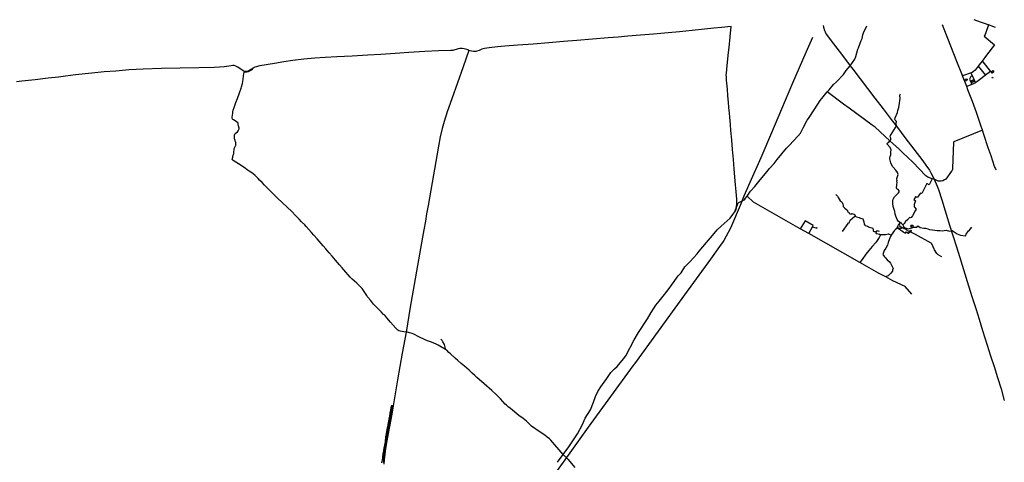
# Model space of a CAD drawing. Header units: millimetres. Extents: x 664923 to 767831, y 3118803 to 3207600.
# Tile 422 of 422: x 733298 to 766618, y 3192631 to 3207600. Entities that reach past the tile are written whole.
import ezdxf

# ---------------------------------------------------------------- set-up
doc = ezdxf.new("R2010")
doc.units = ezdxf.units.MM
for name, color, linetype in [('buildings', 5, 'Continuous'), ('railways', 4, 'Continuous'), ('roads_2', 2, 'Continuous'), ('roads_3', 3, 'Continuous'), ('water', 7, 'Continuous')]:
    doc.layers.add(name, color=color, linetype=linetype)

msp = doc.modelspace()

# ---------------------------------------------------------------- linework, layer by layer
at = {"layer": 'buildings'}
for points in [[(766208.48, 3205791.85), (766174.68, 3205835.2), (766232.3, 3205879.51), (766242.08, 3205873.59), (766268.78, 3205836.61), (766208.48, 3205791.85)], [(766220.59, 3205626.74), (766205.67, 3205644.11), (766220.64, 3205655.17), (766235.09, 3205637.56), (766220.59, 3205626.74)]]:
    msp.add_lwpolyline(points, close=True, dxfattribs=at)
at = {"layer": 'railways'}
for points in [[(760492.52, 3207400.61), (760503.91, 3207344.06), (760534.86, 3207237.7), (760557.12, 3207185.76), (760594.87, 3207109.26), (760632.2, 3207051.11), (760758.94, 3206885.73), (761028.35, 3206530.84), (761209.08, 3206297.15), (761401.13, 3206044.7), (761489.81, 3205928.97), (761737.02, 3205605.46), (761993.73, 3205270.37), (762241.02, 3204944.68), (762519.92, 3204581.67), (762790.3, 3204227.64), (762999.88, 3203957.9), (763256.32, 3203618.84), (763561.09, 3203223.17), (763863.24, 3202827), (763967.13, 3202684.67), (764081.5, 3202507.16), (764132.27, 3202420), (764213, 3202272.32), (764281.86, 3202124.37), (764345.63, 3201968.88), (764391.38, 3201851.87), (764499.87, 3201508.94), (764649.36, 3201027.03), (764776.96, 3200618.48), (764886.02, 3200271.15), (764985.53, 3199956.84), (765112.17, 3199552.61), (765236.09, 3199152.25), (765411.47, 3198597.79), (765532.97, 3198207.83), (765651.95, 3197832.24), (765766.23, 3197469.65), (765885.34, 3197088.79), (766041.91, 3196590.23), (766153.41, 3196234.97), (766270.47, 3195867.58), (766385.86, 3195496.64), (766506.8, 3195114.45), (766617.98, 3194716.7)], [(760122.8, 3206997.48), (759904.72, 3206496.15), (759454.39, 3205450.63), (759079.69, 3204575.03), (758739.16, 3203779.29), (758373.83, 3202928.8), (758011.55, 3202090), (757806.41, 3201637.14), (757710.37, 3201400.01), (757349.02, 3200551.16), (757129.59, 3200136.27)], [(757102.88, 3200094), (756985.17, 3199925.54), (756674.7, 3199496.95), (755703.96, 3198165.27), (754104.62, 3195963.21), (754050.76, 3195889.07)], [(757129.59, 3200136.27), (757102.88, 3200094)], [(754050.76, 3195889.07), (752537.41, 3193815.5), (751751.2, 3192714.42), (750986.99, 3191666.85)]]:
    msp.add_lwpolyline(points, dxfattribs=at)
at = {"layer": 'roads_2'}
for points in [[(766354.24, 3202521.34), (766321.89, 3202567.55), (766305.24, 3202599.38), (766290.37, 3202637.53), (766169.11, 3202996.71), (766075.44, 3203270.73), (765924.12, 3203722.15), (765876.64, 3203865.02), (765823.36, 3204025.31), (765672.32, 3204464.3), (765541.68, 3204831.27), (765386.74, 3205231.24), (765345.41, 3205335.92), (765203.22, 3205696.21), (765197.84, 3205709.83), (765010.05, 3206187.36), (764807.42, 3206705.05), (764584.53, 3207278.28), (764523.29, 3207430.95)], [(766320.66, 3207332.61), (766084.52, 3207422.38), (766040.49, 3207439.12), (766020.06, 3207446.13), (765810.6, 3207520.8), (765592.79, 3207599.77)], [(757371.21, 3207373.86), (757052.52, 3207335.4), (756784.69, 3207308.46), (756470.65, 3207276.36), (756055.5, 3207237.54), (755623.15, 3207193.11), (755244.83, 3207157), (754745.44, 3207113.74), (754304.63, 3207077.4), (753879.23, 3207041.43), (753545.93, 3207013.11), (753215.52, 3206988.99), (752678.9, 3206943.5), (752152.44, 3206898.63), (751696.98, 3206859.84), (751201.7, 3206817.94), (750674.02, 3206776.48), (750154.98, 3206735.61), (749716.67, 3206705.12), (749471.98, 3206687.09), (749185.11, 3206651.67), (749026.08, 3206624.26), (748932.85, 3206600.15), (748844.49, 3206560.42), (748769.41, 3206532.58), (748733.06, 3206525.05), (748693.18, 3206523.43), (748653.62, 3206525.21), (748587.16, 3206534.26), (748537.52, 3206549.29), (748497.97, 3206561.91), (748491.74, 3206564.11)], [(757494.24, 3201101.16), (757520.02, 3201164.23), (757544.71, 3201230.94), (757559.29, 3201294.55), (757567.47, 3201354.42), (757569.36, 3201428.67), (757562.05, 3201528.96), (757541.22, 3201780.39), (757511.47, 3202135.59), (757478.85, 3202551.79), (757449.99, 3202874.13), (757422.69, 3203210.67), (757394.62, 3203536.6), (757366.21, 3203852.68), (757349.03, 3204052.29), (757327.22, 3204307.88), (757317.25, 3204440.2), (757299.97, 3204633.1), (757285.4, 3204808.99), (757266.01, 3205026.11), (757247.2, 3205255.53), (757229.48, 3205455.88), (757219.77, 3205565.47), (757215.42, 3205609.03), (757211.2, 3205670.43), (757209.8, 3205721.03), (757215.73, 3205788.91), (757242.3, 3206053.02), (757286.09, 3206493.04), (757303.08, 3206662.37), (757337.23, 3207024.13), (757371.21, 3207373.86)], [(757792.45, 3201491.02), (757823.23, 3201508.66), (757864.06, 3201563.72), (757914.42, 3201635.9), (758034.02, 3201796.5), (758178.56, 3201962.21), (758352.06, 3202181.06), (758537.24, 3202401.01), (758674.33, 3202562.39), (758832.87, 3202737.58), (758934.58, 3202870.67), (759252.81, 3203252.17), (759346.79, 3203359.57), (759635.94, 3203661.08), (759720.14, 3203763.13), (759813.25, 3203941.85), (759948.18, 3204197.32), (759994.44, 3204262.51), (760203.23, 3204583.78), (760384.5, 3204862.78), (760488.79, 3204990.93), (760621.81, 3205155.8), (760688.67, 3205223.7), (760835.27, 3205406.11), (760939.42, 3205502.6), (761170.78, 3205749.41), (761268.3, 3205879.9), (761401.13, 3206044.7), (761476.44, 3206153.67), (761555.6, 3206265.07), (761597.32, 3206360.48), (761662.17, 3206601.84), (761679.5, 3206649.71), (761776.93, 3206894.3), (761802.99, 3206963.2), (761825.26, 3207088.64), (761850.52, 3207155.85), (761962.37, 3207391.6)], [(748426.8, 3206587.06), (748339.43, 3206617.92), (748266.96, 3206629.75), (748196.72, 3206627.71), (748140.73, 3206619.89), (747952.73, 3206561.87), (747881.72, 3206555.11), (747472.36, 3206543.68), (747005.94, 3206524.32), (746463.8, 3206490.23), (746003.69, 3206457.55), (745518.34, 3206425.48), (745080.39, 3206395.18), (744551.76, 3206362.98), (744034.94, 3206341.53), (743637.72, 3206326.02), (743287.37, 3206301.38), (742914.37, 3206262.05), (742544.14, 3206216.05), (742232.96, 3206172.8), (741916.71, 3206119.34), (741421.12, 3206036.66), (741298.59, 3206009.38), (741258.68, 3205992.07), (741192.4, 3205956.97), (741182.61, 3205950.74), (741048.5, 3205865.49), (740994, 3205848.99), (740955.69, 3205848.18), (740909.81, 3205852.53), (740864.47, 3205869.06), (740815.64, 3205900.08), (740789.81, 3205916.64)], [(748497.97, 3206561.91), (748302.04, 3206006.93), (747920.06, 3204919.73), (747767.18, 3204488), (747657.31, 3204157.68), (747589.29, 3203920.84), (747527.51, 3203640.47), (747465.28, 3203319.1), (747163.55, 3201573.93), (747120.86, 3201320.93), (747069.11, 3201035.83), (747026.09, 3200782.47), (746974.46, 3200490.78), (746933.46, 3200247.85), (746763.54, 3199288.56), (746650.68, 3198644.76), (746515.91, 3197880.86), (746372.08, 3197034.55), (746243.65, 3196326.39), (746088.33, 3195424.28), (745935.64, 3194541.08), (745909.85, 3194397), (745887.41, 3194256.61), (745854.52, 3194076.05), (745823.18, 3193898.51), (745794.18, 3193734.09), (745704.24, 3193237.05), (745665.42, 3193005.44), (745654.86, 3192909.15), (745627.55, 3192709.76), (745620.65, 3192570.41)], [(748491.74, 3206564.11), (748426.8, 3206587.06)], [(740674.54, 3205990.56), (740607.04, 3206031.48), (740558.56, 3206046.2), (740513.68, 3206049.76), (740453.17, 3206044.75), (740212.23, 3206009.01), (740061.71, 3205992), (739879.22, 3205987.46), (739358.83, 3205974.76), (738724.34, 3205957.48), (738101.68, 3205946.27), (737474.15, 3205925.33), (737006.56, 3205900.15), (736551.9, 3205863.04), (736160.96, 3205831.88), (735733.46, 3205789.47), (735187.85, 3205733.31), (734846.69, 3205687.24), (734615.98, 3205657.71), (734258.63, 3205618.05), (733824.51, 3205568.01), (733368.9, 3205520.89), (733192.67, 3205502.67)], [(740495.51, 3202861.42), (740491.57, 3202877.06), (740510.35, 3202955.89), (740515.24, 3202986.18), (740541.59, 3203075.32), (740545.74, 3203106.47), (740553.23, 3203217.7), (740557.26, 3203245.26), (740598.72, 3203329.73), (740607.31, 3203349.42), (740612.28, 3203379.99), (740611.76, 3203452.63), (740606.51, 3203474.23), (740576.42, 3203545.06), (740567.71, 3203569.17), (740564.28, 3203599.55), (740570.64, 3203697.23), (740577.57, 3203729.62), (740592.7, 3203752.64), (740666.13, 3203810.1), (740690.19, 3203836.87), (740703.28, 3203861.63), (740723.07, 3203910.43), (740721.31, 3203927.3), (740698.93, 3204012.64), (740695.4, 3204037.65), (740695.17, 3204087.01), (740690.58, 3204105.62), (740679.18, 3204115.34), (740588.19, 3204179.53), (740536.35, 3204211.01), (740512.49, 3204222.66), (740499.99, 3204236.74), (740485.91, 3204278.64), (740486.03, 3204301.93), (740508.84, 3204435.78), (740512.66, 3204483.23), (740525.83, 3204542.62), (740551.64, 3204628.36), (740613.22, 3204794.06), (740666.94, 3204932.92), (740738.51, 3205127.29), (740796.03, 3205285.33), (740808.78, 3205326.21), (740832.28, 3205446.32), (740857.15, 3205577.61), (740869.56, 3205711.02), (740878.57, 3205758.78), (740893.29, 3205829.94), (740900.18, 3205835.26), (740912.75, 3205836.52), (740989.25, 3205833.34), (741036.37, 3205846.87), (741145.3, 3205908.85), (741177.22, 3205932.41), (741187.16, 3205945.16), (741182.61, 3205950.74)], [(740789.81, 3205916.64), (740674.54, 3205990.56)], [(765876.64, 3203865.02), (764906.93, 3203469.31), (764896.71, 3203458.66), (764869.12, 3202562.33), (764863.56, 3202530.95), (764851.62, 3202503.6), (764827.18, 3202473.87), (764642.71, 3202209.25), (764595.19, 3202181.08), (764537.16, 3202154.74), (764480.99, 3202138.87), (764428.71, 3202135.6), (764376.3, 3202138.56), (764314.89, 3202168.41), (764266.23, 3202190.21), (764179.66, 3202221.56), (764031.88, 3202274.42), (763957.49, 3202322.71), (763519.86, 3202781.41), (763182.96, 3203100.05), (763054.3, 3203222.38), (762743.83, 3203507.87), (762249.3, 3203962.64), (762149.39, 3204029.1), (761365.92, 3204604.9), (761177.91, 3204738.35), (760621.81, 3205155.8)], [(763185.98, 3200662.44), (763138.81, 3200710.32), (763096.18, 3200743.72), (763042.04, 3200775.83), (762996.59, 3200840.42), (762945.85, 3200953.85), (762929.33, 3201023.99), (762913.71, 3201112.18), (762856.4, 3201283.79), (762843.86, 3201385.9), (762844.45, 3201486.64), (762854.27, 3201526.76), (762906.46, 3201614.08), (762956.55, 3201667.31), (763032.66, 3201739.14), (763063.17, 3201778.38), (763054.99, 3201815.69), (763030.05, 3201853.67), (762983.27, 3201884.89), (762974.17, 3201905.2), (762975.86, 3202026.38), (762989.07, 3202090.21), (762985.46, 3202145.02), (762990.52, 3202164.2), (762978.1, 3202203.49), (762978.52, 3202231.63), (763022.29, 3202366.68), (763019.69, 3202400.26), (763001.04, 3202437.32), (762943.93, 3202508.93), (762853.66, 3202611.02), (762833.28, 3202632.43), (762780.89, 3202761.12), (762745.67, 3202893.95), (762747.68, 3202932.21), (762757.12, 3202977.21), (762776.98, 3203024.54), (762778.87, 3203125.6), (762785.83, 3203198.97), (762759.87, 3203281.7), (762649.44, 3203395.83), (762650.02, 3203416.68), (762664.22, 3203436.79), (762721.89, 3203466.95), (762743.83, 3203507.87), (762772.59, 3203538.92), (762773.5, 3203591.02), (762760.2, 3203634.77), (762770.7, 3203679.78), (762935.93, 3203950.88), (762973.03, 3204022.55), (762945.96, 3204073.27), (762965.06, 3204142.13), (762964.96, 3204158.06), (762941.14, 3204192.93), (762919.03, 3204198.67), (762911.16, 3204222.43), (762929.59, 3204286.39), (763006.28, 3204457.88), (763017.91, 3204532.81), (763044.88, 3204635.48), (763069.02, 3204782.12), (763082.66, 3204872), (763092.77, 3204921.9), (763084.77, 3205043.55), (763103.48, 3205095)], [(746297.47, 3197047.64), (746237.78, 3197058.12), (746168.04, 3197070.38), (746131.56, 3197081.76), (746099.35, 3197099.19), (746067.57, 3197124.81), (746023.93, 3197171.89), (745847.82, 3197375.68), (745718.8, 3197520.92), (745649.55, 3197604.7), (745631.09, 3197616.46), (745610.89, 3197633.95), (745532.24, 3197717.14), (745457.94, 3197784.67), (745370.27, 3197877.62), (745276.13, 3197983.38), (745166.82, 3198115.9), (745076.61, 3198215.76), (745061.68, 3198240.14), (745047.76, 3198273.3), (744978.22, 3198371.21), (744884.07, 3198506.25), (744834.62, 3198563.16), (744802.13, 3198594.13), (744703.89, 3198686.65), (744551.09, 3198821.63), (744475.84, 3198895.73), (744412.64, 3198969.27), (744330.56, 3199064.32), (744262.95, 3199137.38), (744205.7, 3199203.68), (744118.64, 3199306.6), (743983.74, 3199467.44), (743867.3, 3199606.37), (743771.05, 3199718.85), (743655.66, 3199855.81), (743568.87, 3199956.34), (743498.74, 3200036.1), (743365.99, 3200189.82), (743250.25, 3200315.44), (743169.89, 3200405.73), (742996.05, 3200601.01), (742942.59, 3200658.82), (742838.81, 3200768.55), (742751.86, 3200858.12), (742647.44, 3200969.81), (742492.38, 3201119.68), (742358.41, 3201247.09), (742166.87, 3201428.44), (742032.1, 3201556.63), (741886.71, 3201694.55), (741781.11, 3201796.46), (741730.52, 3201851.95), (741645.33, 3201934.78), (741583.22, 3202004.96), (741500.03, 3202097.59), (741418.6, 3202173.14), (741363.88, 3202224.94), (741250.08, 3202337.05), (741200.19, 3202387.56), (741154.35, 3202417.07), (741064.52, 3202473.33), (740999.59, 3202525.53), (740934.65, 3202568.76), (740789.27, 3202669.66), (740701.45, 3202725.75), (740526.53, 3202841.76), (740495.51, 3202861.42)], [(764179.66, 3202221.56), (764079.53, 3202019.28), (763994.94, 3202055.88), (763821.52, 3201718.61), (763783.11, 3201738.25), (763670.61, 3201587.04), (763626.04, 3201613.1), (763613.16, 3201615.63), (763598.35, 3201587.47), (763563.95, 3201535.64), (763559.04, 3201520.96), (763612.23, 3201472.89), (763591.86, 3201413.36), (763565.75, 3201353.09), (763564.34, 3201288.78), (763580.8, 3201255.82), (763634.32, 3201193.19), (763602.33, 3201138.61), (763508.75, 3200971.89), (763468.99, 3200913.38), (763445.41, 3200902.74), (763420.18, 3200907.36), (763396.97, 3200903.41), (763383.29, 3200872.15), (763346.39, 3200836.93), (763275.38, 3200771.45), (763227.97, 3200692.24), (763211.36, 3200685.62), (763185.98, 3200662.44), (763190.81, 3200634.42), (763208.27, 3200603.56), (763243.56, 3200571.04), (763317.72, 3200533.14), (763358.61, 3200530.95), (763395.77, 3200542.94), (763447, 3200546.2), (763564.53, 3200581.16), (763661.08, 3200582.65), (763696.81, 3200623.05), (763775.36, 3200576.92), (763895.35, 3200549.45), (763949.77, 3200550.7), (764027.72, 3200530.6), (764087.06, 3200499.67), (764189.77, 3200495.76), (764264.48, 3200479.76), (764343.3, 3200466.97), (764434.39, 3200468.03), (764519.35, 3200461.63), (764649.67, 3200486.5), (764766.7, 3200451.67), (764850.92, 3200465.79), (764957.25, 3200407.08), (765022.33, 3200354.41), (765136.46, 3200309.1), (765300.03, 3200288.59), (765314.77, 3200296.53), (765325.95, 3200345.44), (765402.83, 3200462.83), (765435.87, 3200483.39), (765514.2, 3200583.12)], [(757494.24, 3201101.16), (757538.26, 3201178.47), (757556.32, 3201232.44), (757571.46, 3201277.83), (757585.38, 3201326.35), (757602.49, 3201379.58), (757634.22, 3201418.72), (757658.04, 3201434.07), (757684.59, 3201445.41)], [(757684.59, 3201445.41), (757792.45, 3201491.02)], [(763483.67, 3198314.25), (763264.19, 3198576.14), (762843.63, 3198773.53), (762608.38, 3198899.71), (762362.21, 3199031.75), (761733.5, 3199387.5), (760006.33, 3200365.03), (759713.75, 3200530.67), (758127.01, 3201429.05), (757914.42, 3201635.9)], [(751492.95, 3192630.96), (751690.72, 3192898.55), (751875.63, 3193148.75), (752169.31, 3193594.55), (752340.89, 3193912.61), (752439.49, 3194118.2), (752617.65, 3194403.05), (752714.15, 3194666.11), (752783.84, 3194851.88), (752865.63, 3195020.41), (752969.4, 3195180.23), (753162.59, 3195465.41), (753304.05, 3195664.41), (753425.38, 3195787.1), (753517.3, 3195874.99), (753734.66, 3196127.34), (753805.14, 3196237.25), (754094.16, 3196773.76), (754239.45, 3197025.35), (754539.28, 3197487.9), (754672.81, 3197701.71), (754830.78, 3197946.91), (754934.99, 3198084.22), (755114.43, 3198304.89), (755281.64, 3198510.28), (755358.87, 3198617), (755444.08, 3198741.4), (755545.57, 3198887.82), (755583.92, 3198933.68), (755678.87, 3199034.13), (755811.55, 3199247.08), (755877.17, 3199310.21), (755973.83, 3199409.02), (756223.25, 3199682.9), (756296.8, 3199766.21), (756545.54, 3200070.07), (756738.82, 3200306.04), (756898.84, 3200492.92), (757040.1, 3200619.4), (757335.57, 3200891.8), (757430.98, 3201008.1), (757494.24, 3201101.16)], [(760006.33, 3200365.03), (760125.85, 3200593.01), (760152.16, 3200643.19), (759877.8, 3200794.92), (759713.75, 3200530.67)], [(763096.18, 3200743.72), (763044.13, 3200684.21), (763036.86, 3200671.52), (763010.9, 3200626.15), (762981.35, 3200544.22), (762979.32, 3200542.01), (762940.48, 3200499.55), (762893.26, 3200457.85), (762840.33, 3200391.01), (762791.78, 3200315.94), (762733.86, 3200192.74), (762692.69, 3200068.88), (762664.47, 3199974.47), (762610.1, 3199878.44), (762549.25, 3199791.63), (762511.51, 3199655.34), (762561.38, 3199580.42), (762599.99, 3199540.67), (762658.96, 3199479.5), (762717.81, 3199424.58), (762769.33, 3199369.5), (762859.47, 3199181.93), (762839.77, 3199127.31), (762837.43, 3199091.84), (762783.28, 3199032.26), (762683.89, 3198936.23), (762623.53, 3198919.23), (762608.38, 3198899.71)], [(762788.95, 3200309.06), (762734.45, 3200339.33), (762712.58, 3200345.4), (762686.36, 3200346.88), (762602.09, 3200323.08), (762560.19, 3200324.22), (762433.38, 3200328.62), (762381.21, 3200228.48), (762339.6, 3200170.24), (762289.9, 3200099.31), (762262.56, 3200058.06), (762150.29, 3199929.46), (762035.01, 3199795.58), (761932.15, 3199667.2), (761809.43, 3199491.47), (761733.5, 3199387.5)], [(746367.1, 3197035.42), (746297.47, 3197047.64)], [(751690.72, 3192898.55), (751275.98, 3193375.9), (751228.37, 3193421.28), (751151.66, 3193485.37), (751064.63, 3193544.48), (750873.61, 3193671.06), (750623.38, 3193850.14), (750553.06, 3193916.37), (750450.32, 3194017.76), (750330.45, 3194114.79), (750191.62, 3194218.59), (749903.39, 3194451.85), (749826.4, 3194511.96), (749772.5, 3194559), (749728.77, 3194599.9), (749566.42, 3194772.92), (749418.48, 3194928.33), (749277.17, 3195055.18), (749012.69, 3195283.55), (748763.37, 3195499.36), (748695.77, 3195561.3), (748613.02, 3195642.91), (748510.74, 3195750.32), (748424.66, 3195815.81), (748345.75, 3195877.21), (748242.39, 3195969.38), (748129.2, 3196070.91), (748039.07, 3196153.49), (747876.5, 3196300.44), (747820.59, 3196346.01), (747747.4, 3196417.98), (747709.66, 3196448.15), (747458.99, 3196596.33), (747387.46, 3196629.64), (747231.76, 3196693.64), (747097.77, 3196735.86), (747022.79, 3196769.4), (746810.44, 3196875.01), (746632.37, 3196965.86), (746578.95, 3196987.82), (746490.95, 3197011.86), (746417.55, 3197027.49), (746372.08, 3197034.55), (746367.1, 3197035.42)]]:
    msp.add_lwpolyline(points, dxfattribs=at)
at = {"layer": 'roads_3'}
for points in [[(766084.52, 3207422.38), (765965.33, 3207095.62), (765932.13, 3207037.59), (766287.32, 3206748.01)], [(766020.06, 3207446.13)], [(766287.32, 3206748.01), (766014.95, 3206397.08), (765863.6, 3206197.84), (765767.96, 3206079), (765728.41, 3206023.95), (765628.79, 3205895.66), (765574.48, 3205845.47), (765526.98, 3205817.3), (765203.22, 3205696.21)], [(765863.6, 3206197.84), (765894.36, 3206179.8), (766149.9, 3205853.54)], [(766149.9, 3205853.54), (765979.83, 3205719.91), (765975.13, 3205716.21), (765777.64, 3205565.88), (765691.26, 3205499.33), (765649.98, 3205473.39), (765640.66, 3205467.37), (765596.35, 3205438.83), (765345.41, 3205335.92)], [(765483.98, 3205799.11), (765576.72, 3205612.25), (765616.19, 3205522.81), (765640.66, 3205467.37)], [(765728.41, 3206023.95), (765979.83, 3205719.91)], [(765529.85, 3205703.56), (765484.86, 3205680.13), (765437.76, 3205589.5), (765463.63, 3205533.87), (765471.25, 3205515.56), (765516.65, 3205406.56)], [(765595.69, 3205568.02), (765555.19, 3205550.95), (765506.69, 3205530.51), (765471.25, 3205515.56)], [(765506.69, 3205530.51), (765525.71, 3205486.64), (765616.19, 3205522.81)], [(765555.19, 3205550.95), (765574.07, 3205505.74)], [(760915.93, 3201683.82), (760974.79, 3201626.82), (760991.48, 3201583.44), (761059.81, 3201478.75), (761095.96, 3201454.56), (761127.19, 3201415.7), (761151.48, 3201359.99), (761159.87, 3201313.31), (761166.86, 3201282.23), (761197.86, 3201253.76), (761221.62, 3201222.01), (761285.51, 3201174.5), (761313.41, 3201144.92), (761314, 3201118.89), (761327.97, 3201102.53), (761344.05, 3201086.24), (761371.8, 3201062.91), (761372.32, 3201040), (761402.93, 3201029.23), (761439.7, 3201023.82), (761454.71, 3201040.51), (761524.51, 3201021.57), (761538.34, 3201011.47), (761559.95, 3201016.85), (761568.38, 3200979.85), (761559.41, 3200959.86), (761556.08, 3200956.35)], [(761147.11, 3200442.19), (761332.7, 3200708.89), (761342.55, 3200736.2), (761366.81, 3200728.42), (761397.11, 3200823.89), (761556.08, 3200956.35), (761620.77, 3200932.08), (761708.22, 3200908.02), (761714.68, 3200899.84), (761832.77, 3200863.97), (761865.5, 3200759.5), (761880.79, 3200685.89), (761901.45, 3200651.98), (761912.12, 3200642.85), (761992.35, 3200614.46), (762023.17, 3200594.33), (762049.57, 3200584.51), (762138.84, 3200561.22), (762162.21, 3200557.9), (762170.96, 3200541.43), (762177.87, 3200513.46), (762185.48, 3200455.3), (762189.88, 3200446.02), (762218.09, 3200436.97), (762249.47, 3200438.73), (762286.69, 3200425.3)], [(760125.85, 3200593.01), (760274.78, 3200545.21), (760286.97, 3200580.88)], [(762398.43, 3200438.25), (762363.61, 3200449.96), (762306.74, 3200464.3), (762286.69, 3200425.3), (762270.95, 3200380.15), (762280.61, 3200369.95), (762302.69, 3200366.28), (762397.49, 3200341.35), (762433.38, 3200328.62)], [(763010.99, 3200541.46), (762999.6, 3200536), (762979.32, 3200542.01)], [(763260.58, 3200376.59), (763217.53, 3200404.78), (763211.61, 3200411.94), (763146.38, 3200448.47), (763115.04, 3200468.08), (763103.71, 3200482.92), (763069.22, 3200502.97), (763010.99, 3200541.46), (763018.76, 3200556.54), (763061.3, 3200562.4), (763107.82, 3200554.4), (763138.26, 3200550.92), (763160.03, 3200561.81)], [(763404.29, 3200434.56), (763347.08, 3200463.47), (763334.78, 3200474.65), (763301.25, 3200498.88), (763252.71, 3200525.62), (763229.09, 3200528.21), (763196.01, 3200545.44), (763160.03, 3200561.81), (763127.35, 3200581.62), (763081.21, 3200607.66), (763092.46, 3200632.16), (763087.55, 3200651.02), (763079.84, 3200657.39), (763036.86, 3200671.52)], [(763261.69, 3200374.01), (763292.23, 3200422.35), (763325.88, 3200406.21), (763384.73, 3200373.69), (763389.87, 3200397.28), (763404.29, 3200434.56)], [(764506.04, 3199576.86), (764376.56, 3199643.39), (764337.73, 3199692.5), (764253.51, 3199812.78), (764160.92, 3200014.85), (764145.65, 3200041.59), (763609.13, 3200333.52), (763494.63, 3200395.5), (763439.87, 3200408.83), (763389.87, 3200397.28)], [(747709.66, 3196448.15), (747709.1, 3196474.35), (747698.04, 3196527.92), (747676.13, 3196611.96), (747622.01, 3196706.3), (747593.44, 3196744.85), (747551.26, 3196796.62)], [(751690.72, 3192898.55), (751743.99, 3192833.32), (751850.98, 3192731.42), (752083.24, 3192457.13)]]:
    msp.add_lwpolyline(points, dxfattribs=at)
at = {"layer": 'water'}
for points in [[(765287.83, 3205567.59), (765303.61, 3205586.7), (765312.47, 3205587.94), (765323.99, 3205598.33), (765347.29, 3205586.38), (765358.68, 3205581.2), (765363.35, 3205583.39), (765368.4, 3205578.54), (765354.24, 3205569.64), (765350.9, 3205555.51), (765334.64, 3205534.3), (765327.42, 3205529.98), (765304.7, 3205526.56), (765289.04, 3205547.55), (765289.1, 3205557.73), (765287.83, 3205567.59)], [(763437.13, 3200463.44), (763444.65, 3200478.2), (763454.59, 3200478.42), (763462.03, 3200473.9), (763466.38, 3200466.71), (763463.56, 3200452.58), (763457.61, 3200448.51), (763458.33, 3200439.68), (763455.42, 3200429.2), (763447.14, 3200425.36), (763436.32, 3200430.08), (763427.78, 3200437.7), (763426.87, 3200454.35), (763429.32, 3200461.7), (763437.13, 3200463.44)], [(763451.43, 3200640.34), (763449.34, 3200627.5), (763449, 3200619.16), (763458.94, 3200609.26), (763479.94, 3200606.61), (763490.07, 3200598.51), (763484.98, 3200579.87), (763483.4, 3200569.71), (763493.92, 3200567.86), (763502.24, 3200570.14), (763519.43, 3200573.66), (763525.2, 3200583.92), (763525.84, 3200591.51), (763538.56, 3200607.42), (763541.6, 3200612.18), (763528.1, 3200630.11), (763519.28, 3200636.91), (763482.31, 3200640.52), (763467.27, 3200644.57), (763455.06, 3200641.47), (763451.43, 3200640.34)]]:
    msp.add_lwpolyline(points, close=True, dxfattribs=at)
msp.add_lwpolyline([(745608.49, 3192622.16), (745615.09, 3192664.27), (745613.92, 3192719.53), (745618.54, 3192761.58), (745624.38, 3192802.1), (745632.94, 3192881.88), (745642.64, 3192926.4), (745672.4, 3193139.95), (745694.33, 3193258.06), (745712.91, 3193367.06), (745738.76, 3193541.71), (745751.83, 3193613.35), (745766, 3193669.72), (745784.75, 3193788.92), (745809.67, 3193914.53), (745823.27, 3194016.36), (745858.68, 3194204.92), (745894.88, 3194411.53), (745912.67, 3194538.55), (745912.67, 3194538.55), (745868.14, 3194538.77), (745847.78, 3194402.69), (745835.25, 3194361.65), (745828.89, 3194290.15), (745810.15, 3194188.99), (745791.61, 3194096.86), (745777.93, 3193998.93), (745766.01, 3193966.13), (745759.02, 3193905.6), (745742.25, 3193822.91), (745725.94, 3193737.09), (745698.61, 3193594.96), (745678.41, 3193488.27), (745673.79, 3193445.82), (745660.74, 3193373.41), (745660.49, 3193329.48), (745650.06, 3193263.78), (745620.66, 3193107.88), (745612.57, 3193024.97), (745605.84, 3192989.14), (745595.36, 3192981.47), (745574.13, 3192830.05), (745571.11, 3192786.85), (745562.84, 3192711.79), (745546.85, 3192611.05)], dxfattribs=at)

doc.saveas('drawing.dxf')
